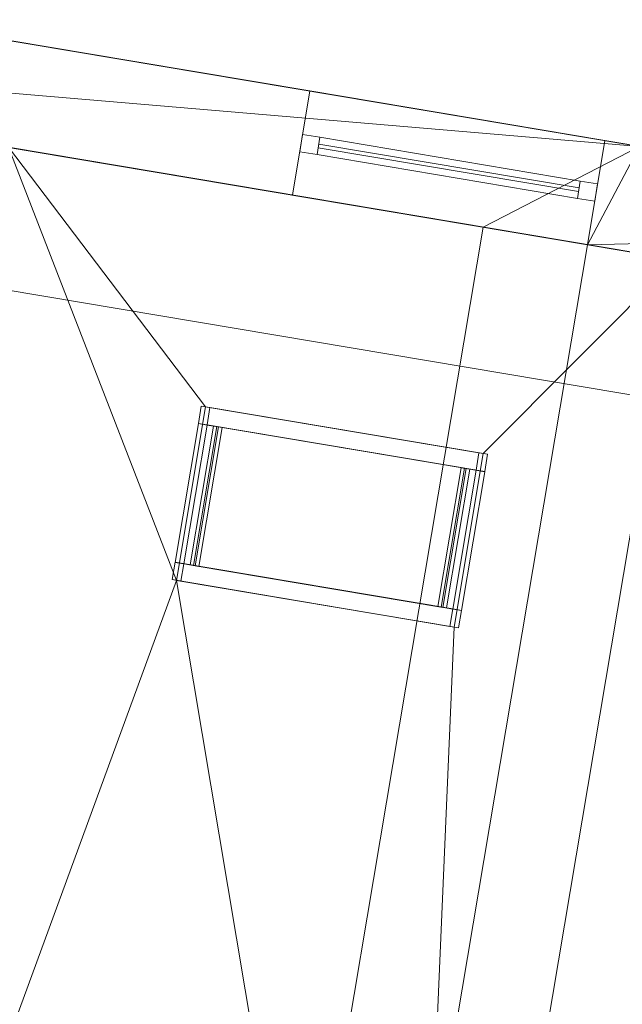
# Model space of a CAD drawing. Header units: millimetres. Extents: x -430348 to -225823, y -86243 to 5084.
# Tile 699 of 1056: x -351895 to -350183, y -10176 to -7378. Entities that reach past the tile are written whole.
import ezdxf

# ---------------------------------------------------------------- set-up
doc = ezdxf.new("R2010")
doc.units = ezdxf.units.MM
for name, color, linetype, lineweight in [('A-GLAZ-CURT', 52, 'Continuous', 9), ('A-GLAZ-CWMG', 51, 'Continuous', 9), ('A-ROOF', 132, 'Continuous', 9), ('A-WALL', 113, 'Continuous', 9)]:
    doc.layers.add(name, color=color, linetype=linetype, lineweight=lineweight)

# ---------------------------------------------------------------- blocks, each defined once
blk = doc.blocks.new('System Panel - Glazed-518798-_3D_ Copy 1')
at = {"layer": 'A-GLAZ-CURT', "transparency": 33554471}
mesh = blk.add_polyface(dxfattribs=at)
corners = [(-375, 5), (-375, 5, 500), (375, 5, 500), (375, 5)]
mesh.append_faces([[corners[k] for k in face] for face in [(2, 3, 0, 1)]])
mesh = blk.add_polyface(dxfattribs=at)
corners = [(375, -5), (-375, -5), (-375, 5), (375, 5)]
mesh.append_faces([[corners[k] for k in face] for face in [(3, 0, 1, 2)]])
mesh = blk.add_polyface(dxfattribs=at)
corners = [(-375, -5, 500), (375, -5, 500), (375, 5, 500), (-375, 5, 500)]
mesh.append_faces([[corners[k] for k in face] for face in [(3, 0, 1, 2)]])
mesh = blk.add_polyface(dxfattribs=at)
corners = [(-375, -5), (-375, -5, 500), (-375, 5, 500), (-375, 5)]
mesh.append_faces([[corners[k] for k in face] for face in [(0, 1, 2, 3)]])
mesh = blk.add_polyface(dxfattribs=at)
corners = [(375, -5, 500), (375, -5), (375, 5), (375, 5, 500)]
mesh.append_faces([[corners[k] for k in face] for face in [(0, 1, 2, 3)]])
mesh = blk.add_polyface(dxfattribs=at)
corners = [(-375, -5), (375, -5), (375, -5, 500), (-375, -5, 500)]
mesh.append_faces([[corners[k] for k in face] for face in [(3, 0, 1, 2)]])
blk = doc.blocks.new('Rectangular Mullion - 50mm x 50mm-372304-_3D_ Copy 1')
at = {"layer": 'A-GLAZ-CWMG'}
mesh = blk.add_polyface(dxfattribs=at)
corners = [(0, 25), (-50, 25), (-50, -25), (0, -25)]
mesh.append_faces([[corners[k] for k in face] for face in [(2, 3, 0, 1)]])
mesh = blk.add_polyface(dxfattribs=at)
corners = [(-50, 25), (0, 25), (0, 25, -575), (-50, 25, -575)]
mesh.append_faces([[corners[k] for k in face] for face in [(3, 0, 1, 2)]])
mesh = blk.add_polyface(dxfattribs=at)
corners = [(-50, -25), (-50, 25), (-50, 25, -575), (-50, -25, -575)]
mesh.append_faces([[corners[k] for k in face] for face in [(3, 0, 1, 2)]])
mesh = blk.add_polyface(dxfattribs=at)
corners = [(0, 25), (0, -25), (0, -25, -575), (0, 25, -575)]
mesh.append_faces([[corners[k] for k in face] for face in [(3, 0, 1, 2)]])
mesh = blk.add_polyface(dxfattribs=at)
corners = [(0, -25), (-50, -25), (-50, -25, -575), (0, -25, -575)]
mesh.append_faces([[corners[k] for k in face] for face in [(3, 0, 1, 2)]])
blk = doc.blocks.new('Rectangular Mullion - 50mm x 50mm-285748-_3D_ Copy 1')
at = {"layer": 'A-GLAZ-CWMG'}
mesh = blk.add_polyface(dxfattribs=at)
corners = [(0, 25), (-50, 25), (-50, -25), (0, -25)]
mesh.append_faces([[corners[k] for k in face] for face in [(3, 0, 1, 2)]])
mesh = blk.add_polyface(dxfattribs=at)
corners = [(0, 25, -750), (0, -25, -750), (-50, -25, -750), (-50, 25, -750)]
mesh.append_faces([[corners[k] for k in face] for face in [(3, 0, 1, 2)]])
mesh = blk.add_polyface(dxfattribs=at)
corners = [(-50, 25), (0, 25), (0, 25, -750), (-50, 25, -750)]
mesh.append_faces([[corners[k] for k in face] for face in [(0, 1, 2, 3)]])
mesh = blk.add_polyface(dxfattribs=at)
corners = [(-50, -25), (-50, 25), (-50, 25, -750), (-50, -25, -750)]
mesh.append_faces([[corners[k] for k in face] for face in [(0, 1, 2, 3)]])
mesh = blk.add_polyface(dxfattribs=at)
corners = [(0, 25), (0, -25), (0, -25, -750), (0, 25, -750)]
mesh.append_faces([[corners[k] for k in face] for face in [(0, 1, 2, 3)]])
mesh = blk.add_polyface(dxfattribs=at)
corners = [(0, -25), (-50, -25), (-50, -25, -750), (0, -25, -750)]
mesh.append_faces([[corners[k] for k in face] for face in [(0, 1, 2, 3)]])
blk = doc.blocks.new('Rectangular Mullion - 50mm x 50mm-372305-_3D_ Copy 1')
at = {"layer": 'A-GLAZ-CWMG'}
mesh = blk.add_polyface(dxfattribs=at)
corners = [(0, 25), (-50, 25), (-50, -25), (0, -25)]
mesh.append_faces([[corners[k] for k in face] for face in [(3, 0, 1, 2)]])
mesh = blk.add_polyface(dxfattribs=at)
corners = [(-50, 25), (0, 25), (0, 25, -575), (-50, 25, -575)]
mesh.append_faces([[corners[k] for k in face] for face in [(3, 0, 1, 2)]])
mesh = blk.add_polyface(dxfattribs=at)
corners = [(-50, -25), (-50, 25), (-50, 25, -575), (-50, -25, -575)]
mesh.append_faces([[corners[k] for k in face] for face in [(3, 0, 1, 2)]])
mesh = blk.add_polyface(dxfattribs=at)
corners = [(0, 25), (0, -25), (0, -25, -575), (0, 25, -575)]
mesh.append_faces([[corners[k] for k in face] for face in [(3, 0, 1, 2)]])
mesh = blk.add_polyface(dxfattribs=at)
corners = [(0, -25), (-50, -25), (-50, -25, -575), (0, -25, -575)]
mesh.append_faces([[corners[k] for k in face] for face in [(3, 0, 1, 2)]])
blk = doc.blocks.new('Rectangular Mullion - 50mm x 50mm-285749-_3D_ Copy 1')
at = {"layer": 'A-GLAZ-CWMG'}
mesh = blk.add_polyface(dxfattribs=at)
corners = [(0, 25), (-50, 25), (-50, -25), (0, -25)]
mesh.append_faces([[corners[k] for k in face] for face in [(2, 3, 0, 1)]])
mesh = blk.add_polyface(dxfattribs=at)
corners = [(0, 25, -750), (0, -25, -750), (-50, -25, -750), (-50, 25, -750)]
mesh.append_faces([[corners[k] for k in face] for face in [(0, 1, 2, 3)]])
mesh = blk.add_polyface(dxfattribs=at)
corners = [(-50, 25), (0, 25), (0, 25, -750), (-50, 25, -750)]
mesh.append_faces([[corners[k] for k in face] for face in [(0, 1, 2, 3)]])
mesh = blk.add_polyface(dxfattribs=at)
corners = [(-50, -25), (-50, 25), (-50, 25, -750), (-50, -25, -750)]
mesh.append_faces([[corners[k] for k in face] for face in [(0, 1, 2, 3)]])
mesh = blk.add_polyface(dxfattribs=at)
corners = [(0, 25), (0, -25), (0, -25, -750), (0, 25, -750)]
mesh.append_faces([[corners[k] for k in face] for face in [(0, 1, 2, 3)]])
mesh = blk.add_polyface(dxfattribs=at)
corners = [(0, -25), (-50, -25), (-50, -25, -750), (0, -25, -750)]
mesh.append_faces([[corners[k] for k in face] for face in [(0, 1, 2, 3)]])
blk = doc.blocks.new('Rectangular Mullion - 50mm x 50mm-372307-_3D_ Copy 1')
at = {"layer": 'A-GLAZ-CWMG'}
mesh = blk.add_polyface(dxfattribs=at)
corners = [(0, 25, -575), (0, -25, -575), (-50, -25, -575), (-50, 25, -575)]
mesh.append_faces([[corners[k] for k in face] for face in [(0, 1, 2, 3)]])
mesh = blk.add_polyface(dxfattribs=at)
corners = [(-50, 25), (0, 25), (0, 25, -575), (-50, 25, -575)]
mesh.append_faces([[corners[k] for k in face] for face in [(3, 0, 1, 2)]])
mesh = blk.add_polyface(dxfattribs=at)
corners = [(-50, -25), (-50, 25), (-50, 25, -575), (-50, -25, -575)]
mesh.append_faces([[corners[k] for k in face] for face in [(3, 0, 1, 2)]])
mesh = blk.add_polyface(dxfattribs=at)
corners = [(0, 25), (0, -25), (0, -25, -575), (0, 25, -575)]
mesh.append_faces([[corners[k] for k in face] for face in [(3, 0, 1, 2)]])
mesh = blk.add_polyface(dxfattribs=at)
corners = [(0, -25), (-50, -25), (-50, -25, -575), (0, -25, -575)]
mesh.append_faces([[corners[k] for k in face] for face in [(3, 0, 1, 2)]])
blk = doc.blocks.new('Rectangular Mullion - 50mm x 50mm-372306-_3D_ Copy 1')
at = {"layer": 'A-GLAZ-CWMG'}
mesh = blk.add_polyface(dxfattribs=at)
corners = [(0, 25, -575), (0, -25, -575), (-50, -25, -575), (-50, 25, -575)]
mesh.append_faces([[corners[k] for k in face] for face in [(3, 0, 1, 2)]])
mesh = blk.add_polyface(dxfattribs=at)
corners = [(-50, 25), (0, 25), (0, 25, -575), (-50, 25, -575)]
mesh.append_faces([[corners[k] for k in face] for face in [(3, 0, 1, 2)]])
mesh = blk.add_polyface(dxfattribs=at)
corners = [(-50, -25), (-50, 25), (-50, 25, -575), (-50, -25, -575)]
mesh.append_faces([[corners[k] for k in face] for face in [(3, 0, 1, 2)]])
mesh = blk.add_polyface(dxfattribs=at)
corners = [(0, 25), (0, -25), (0, -25, -575), (0, 25, -575)]
mesh.append_faces([[corners[k] for k in face] for face in [(3, 0, 1, 2)]])
mesh = blk.add_polyface(dxfattribs=at)
corners = [(0, -25), (-50, -25), (-50, -25, -575), (0, -25, -575)]
mesh.append_faces([[corners[k] for k in face] for face in [(3, 0, 1, 2)]])
blk = doc.blocks.new('Rectangular Mullion - 50mm x 50mm-285750-_3D_ Copy 1')
at = {"layer": 'A-GLAZ-CWMG'}
mesh = blk.add_polyface(dxfattribs=at)
corners = [(25, 25), (-25, 25), (-25, -25), (25, -25)]
mesh.append_faces([[corners[k] for k in face] for face in [(2, 3, 0, 1)]])
mesh = blk.add_polyface(dxfattribs=at)
corners = [(25, 25, -750), (25, -25, -750), (-25, -25, -750), (-25, 25, -750)]
mesh.append_faces([[corners[k] for k in face] for face in [(0, 1, 2, 3)]])
mesh = blk.add_polyface(dxfattribs=at)
corners = [(-25, 25), (25, 25), (25, 25, -750), (-25, 25, -750)]
mesh.append_faces([[corners[k] for k in face] for face in [(0, 1, 2, 3)]])
mesh = blk.add_polyface(dxfattribs=at)
corners = [(-25, -25), (-25, 25), (-25, 25, -750), (-25, -25, -750)]
mesh.append_faces([[corners[k] for k in face] for face in [(0, 1, 2, 3)]])
mesh = blk.add_polyface(dxfattribs=at)
corners = [(25, 25), (25, -25), (25, -25, -750), (25, 25, -750)]
mesh.append_faces([[corners[k] for k in face] for face in [(0, 1, 2, 3)]])
mesh = blk.add_polyface(dxfattribs=at)
corners = [(25, -25), (-25, -25), (-25, -25, -750), (25, -25, -750)]
mesh.append_faces([[corners[k] for k in face] for face in [(0, 1, 2, 3)]])
blk = doc.blocks.new('System Panel - Glazed-518941-_3D_ Copy 1')
at = {"layer": 'A-GLAZ-CURT', "transparency": 33554471}
mesh = blk.add_polyface(dxfattribs=at)
corners = [(-200, 5), (-200, 5, 823.8), (200, 5, 823.8), (200, 5)]
mesh.append_faces([[corners[k] for k in face] for face in [(2, 3, 0, 1)]])
mesh = blk.add_polyface(dxfattribs=at)
corners = [(200, -5), (-200, -5), (-200, 5), (200, 5)]
mesh.append_faces([[corners[k] for k in face] for face in [(3, 0, 1, 2)]])
mesh = blk.add_polyface(dxfattribs=at)
corners = [(-200, -5, 823.8), (200, -5, 823.8), (200, 5, 823.8), (-200, 5, 823.8)]
mesh.append_faces([[corners[k] for k in face] for face in [(3, 0, 1, 2)]])
mesh = blk.add_polyface(dxfattribs=at)
corners = [(-200, -5), (-200, -5, 823.8), (-200, 5, 823.8), (-200, 5)]
mesh.append_faces([[corners[k] for k in face] for face in [(0, 1, 2, 3)]])
mesh = blk.add_polyface(dxfattribs=at)
corners = [(200, -5, 823.8), (200, -5), (200, 5), (200, 5, 823.8)]
mesh.append_faces([[corners[k] for k in face] for face in [(0, 1, 2, 3)]])
mesh = blk.add_polyface(dxfattribs=at)
corners = [(-200, -5), (200, -5), (200, -5, 823.8), (-200, -5, 823.8)]
mesh.append_faces([[corners[k] for k in face] for face in [(3, 0, 1, 2)]])
blk = doc.blocks.new('Rectangular Mullion - 50mm x 50mm-341081-_3D_ Copy 1')
at = {"layer": 'A-GLAZ-CWMG'}
mesh = blk.add_polyface(dxfattribs=at)
corners = [(0, 25), (-50, 25), (-50, -25), (0, -25)]
mesh.append_faces([[corners[k] for k in face] for face in [(2, 3, 0, 1)]])
mesh = blk.add_polyface(dxfattribs=at)
corners = [(0, 25, -400), (0, -25, -400), (-50, -25, -400), (-50, 25, -400)]
mesh.append_faces([[corners[k] for k in face] for face in [(0, 1, 2, 3)]])
mesh = blk.add_polyface(dxfattribs=at)
corners = [(-50, 25), (0, 25), (0, 25, -400), (-50, 25, -400)]
mesh.append_faces([[corners[k] for k in face] for face in [(3, 0, 1, 2)]])
mesh = blk.add_polyface(dxfattribs=at)
corners = [(-50, -25), (-50, 25), (-50, 25, -400), (-50, -25, -400)]
mesh.append_faces([[corners[k] for k in face] for face in [(3, 0, 1, 2)]])
mesh = blk.add_polyface(dxfattribs=at)
corners = [(0, 25), (0, -25), (0, -25, -400), (0, 25, -400)]
mesh.append_faces([[corners[k] for k in face] for face in [(3, 0, 1, 2)]])
mesh = blk.add_polyface(dxfattribs=at)
corners = [(0, -25), (-50, -25), (-50, -25, -400), (0, -25, -400)]
mesh.append_faces([[corners[k] for k in face] for face in [(3, 0, 1, 2)]])
blk = doc.blocks.new('Rectangular Mullion - 50mm x 50mm-518938-_3D_ Copy 1')
at = {"layer": 'A-GLAZ-CWMG'}
mesh = blk.add_polyface(dxfattribs=at)
corners = [(0, 25), (-50, 25), (-50, -25), (0, -25)]
mesh.append_faces([[corners[k] for k in face] for face in [(2, 3, 0, 1)]])
mesh = blk.add_polyface(dxfattribs=at)
corners = [(0, 25, -923.8), (0, -25, -923.8), (-50, -25, -923.8), (-50, 25, -923.8)]
mesh.append_faces([[corners[k] for k in face] for face in [(0, 1, 2, 3)]])
mesh = blk.add_polyface(dxfattribs=at)
corners = [(-50, 25), (0, 25), (0, 25, -923.8), (-50, 25, -923.8)]
mesh.append_faces([[corners[k] for k in face] for face in [(0, 1, 2, 3)]])
mesh = blk.add_polyface(dxfattribs=at)
corners = [(-50, -25), (-50, 25), (-50, 25, -923.8), (-50, -25, -923.8)]
mesh.append_faces([[corners[k] for k in face] for face in [(0, 1, 2, 3)]])
mesh = blk.add_polyface(dxfattribs=at)
corners = [(0, 25), (0, -25), (0, -25, -923.8), (0, 25, -923.8)]
mesh.append_faces([[corners[k] for k in face] for face in [(0, 1, 2, 3)]])
mesh = blk.add_polyface(dxfattribs=at)
corners = [(0, -25), (-50, -25), (-50, -25, -923.8), (0, -25, -923.8)]
mesh.append_faces([[corners[k] for k in face] for face in [(0, 1, 2, 3)]])
blk = doc.blocks.new('Rectangular Mullion - 50mm x 50mm-341082-_3D_ Copy 1')
at = {"layer": 'A-GLAZ-CWMG'}
mesh = blk.add_polyface(dxfattribs=at)
corners = [(0, 25), (-50, 25), (-50, -25), (0, -25)]
mesh.append_faces([[corners[k] for k in face] for face in [(3, 0, 1, 2)]])
mesh = blk.add_polyface(dxfattribs=at)
corners = [(0, 25, -400), (0, -25, -400), (-50, -25, -400), (-50, 25, -400)]
mesh.append_faces([[corners[k] for k in face] for face in [(0, 1, 2, 3)]])
mesh = blk.add_polyface(dxfattribs=at)
corners = [(-50, 25), (0, 25), (0, 25, -400), (-50, 25, -400)]
mesh.append_faces([[corners[k] for k in face] for face in [(3, 0, 1, 2)]])
mesh = blk.add_polyface(dxfattribs=at)
corners = [(-50, -25), (-50, 25), (-50, 25, -400), (-50, -25, -400)]
mesh.append_faces([[corners[k] for k in face] for face in [(3, 0, 1, 2)]])
mesh = blk.add_polyface(dxfattribs=at)
corners = [(0, 25), (0, -25), (0, -25, -400), (0, 25, -400)]
mesh.append_faces([[corners[k] for k in face] for face in [(3, 0, 1, 2)]])
mesh = blk.add_polyface(dxfattribs=at)
corners = [(0, -25), (-50, -25), (-50, -25, -400), (0, -25, -400)]
mesh.append_faces([[corners[k] for k in face] for face in [(3, 0, 1, 2)]])
blk = doc.blocks.new('Rectangular Mullion - 50mm x 50mm-518939-_3D_ Copy 1')
at = {"layer": 'A-GLAZ-CWMG'}
mesh = blk.add_polyface(dxfattribs=at)
corners = [(0, 25), (-50, 25), (-50, -25), (0, -25)]
mesh.append_faces([[corners[k] for k in face] for face in [(2, 3, 0, 1)]])
mesh = blk.add_polyface(dxfattribs=at)
corners = [(0, 25, -923.8), (0, -25, -923.8), (-50, -25, -923.8), (-50, 25, -923.8)]
mesh.append_faces([[corners[k] for k in face] for face in [(0, 1, 2, 3)]])
mesh = blk.add_polyface(dxfattribs=at)
corners = [(-50, 25), (0, 25), (0, 25, -923.8), (-50, 25, -923.8)]
mesh.append_faces([[corners[k] for k in face] for face in [(0, 1, 2, 3)]])
mesh = blk.add_polyface(dxfattribs=at)
corners = [(-50, -25), (-50, 25), (-50, 25, -923.8), (-50, -25, -923.8)]
mesh.append_faces([[corners[k] for k in face] for face in [(0, 1, 2, 3)]])
mesh = blk.add_polyface(dxfattribs=at)
corners = [(0, 25), (0, -25), (0, -25, -923.8), (0, 25, -923.8)]
mesh.append_faces([[corners[k] for k in face] for face in [(0, 1, 2, 3)]])
mesh = blk.add_polyface(dxfattribs=at)
corners = [(0, -25), (-50, -25), (-50, -25, -923.8), (0, -25, -923.8)]
mesh.append_faces([[corners[k] for k in face] for face in [(0, 1, 2, 3)]])

msp = doc.modelspace()

# ---------------------------------------------------------------- block references
at = {"layer": 'A-GLAZ-CURT', "transparency": 33554471, "rotation": 350.4526997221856}
for p in [(-350676.1, -7799.1, 62157.6), (-350676.1, -7799.1, 62707.6)]:
    msp.add_blockref('System Panel - Glazed-518798-_3D_ Copy 1', p, dxfattribs=at)
at = {"layer": 'A-GLAZ-CURT', "transparency": 33554471, "extrusion": (-0.85403, 0.143641, 0.5), "rotation": 8.537736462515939e-07}
msp.add_blockref('System Panel - Glazed-518941-_3D_ Copy 1', (66889.6, -119035.6, 328880.6), dxfattribs=at)
at = {"layer": 'A-GLAZ-CWMG', "rotation": 170.4526997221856}
for name, p in [('Rectangular Mullion - 50mm x 50mm-372304-_3D_ Copy 1', (-351095.2, -7728.6, 63257.6)), ('Rectangular Mullion - 50mm x 50mm-372307-_3D_ Copy 1', (-351095.2, -7728.6, 62682.6))]:
    msp.add_blockref(name, p, dxfattribs=at)
at = {"layer": 'A-GLAZ-CWMG', "extrusion": (0.986149, -0.165862, 0), "rotation": 90}
for name, p in [('Rectangular Mullion - 50mm x 50mm-285748-_3D_ Copy 1', (-65854.8, 63257.6, -344150.3)), ('Rectangular Mullion - 50mm x 50mm-285750-_3D_ Copy 1', (-65854.8, 62682.6, -344150.3))]:
    msp.add_blockref(name, p, dxfattribs=at)
at = {"layer": 'A-GLAZ-CWMG', "extrusion": (-0.986149, 0.165862, 0), "rotation": 270}
msp.add_blockref('Rectangular Mullion - 50mm x 50mm-285749-_3D_ Copy 1', (65854.8, 62107.6, 344900.3), dxfattribs=at)
at = {"layer": 'A-GLAZ-CWMG', "extrusion": (0, 0, -1), "rotation": 189.5473002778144}
for name, p in [('Rectangular Mullion - 50mm x 50mm-372305-_3D_ Copy 1', (350257, -7869.6, -62107.6)), ('Rectangular Mullion - 50mm x 50mm-372306-_3D_ Copy 1', (350257, -7869.6, -62682.6))]:
    msp.add_blockref(name, p, dxfattribs=at)
at = {"layer": 'A-GLAZ-CWMG', "extrusion": (0.85403, -0.143641, -0.5)}
msp.add_blockref('Rectangular Mullion - 50mm x 50mm-518939-_3D_ Copy 1', (-66639.6, -119035.6, -328830.6), dxfattribs=at)
at = {"layer": 'A-GLAZ-CWMG', "extrusion": (0.165862, 0.986149, 0), "rotation": 29.99999999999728}
msp.add_blockref('Rectangular Mullion - 50mm x 50mm-341081-_3D_ Copy 1', (345093.4, 61789.3, -66689.6), dxfattribs=at)
at = {"layer": 'A-GLAZ-CWMG', "extrusion": (-0.165862, -0.986149, 0), "rotation": 330.0000000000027}
msp.add_blockref('Rectangular Mullion - 50mm x 50mm-341082-_3D_ Copy 1', (-344293.4, 61327.4, 67089.6), dxfattribs=at)
at = {"layer": 'A-GLAZ-CWMG', "extrusion": (-0.85403, 0.143641, 0.5)}
msp.add_blockref('Rectangular Mullion - 50mm x 50mm-518938-_3D_ Copy 1', (67139.6, -119035.6, 329754.3), dxfattribs=at)

# ---------------------------------------------------------------- meshes
at = {"layer": 'A-ROOF'}
mesh = msp.add_polyface(dxfattribs=at)
corners = [(-361590.3, -6521.1, 63357.6), (-337133.8, -10634.5, 63357.6), (-340055.7, -6543.2, 65907.6), (-342226.2, -6178.1, 65907.6), (-342319.5, -6732.4, 65503.9), (-343123.2, -6597.3, 65503.9), (-343029.9, -6043, 65907.6), (-354474.2, -4118.1, 65907.6), (-354567.4, -4672.4, 65503.9), (-355371.1, -4537.3, 65503.9), (-355277.9, -3983, 65907.6), (-357333, -3637.3, 65907.6)]
mesh.append_faces([[corners[k] for k in face] for face in [(4, 1, 2, 3)]], dxfattribs={"vtx0": -1})
mesh.append_faces([[corners[k] for k in face] for face in [(1, 4, 5, 8)]], dxfattribs={"vtx0": -1, "vtx2": -1, "vtx3": -1})
mesh.append_faces([[corners[k] for k in face] for face in [(11, 0, 9, 10)]], dxfattribs={"vtx1": -1})
mesh.append_faces([[corners[k] for k in face] for face in [(8, 9, 0, 1)]], dxfattribs={"vtx1": -1, "vtx3": -1})
mesh.append_faces([[corners[k] for k in face] for face in [(6, 7, 8, 5)]], dxfattribs={"vtx2": -1})
mesh = msp.add_polyface(dxfattribs=at)
corners = [(-337133.8, -10634.5, 63257.6), (-361590.3, -6521.1, 63257.6), (-357333, -3637.3, 65807.6), (-355277.9, -3983, 65807.6), (-355371.1, -4537.3, 65403.9), (-354567.4, -4672.4, 65403.9), (-354474.2, -4118.1, 65807.6), (-343029.9, -6043, 65807.6), (-343123.2, -6597.3, 65403.9), (-342319.5, -6732.4, 65403.9), (-342226.2, -6178.1, 65807.6), (-340055.7, -6543.2, 65807.6)]
mesh.append_faces([[corners[k] for k in face] for face in [(4, 1, 2, 3)]], dxfattribs={"vtx0": -1})
mesh.append_faces([[corners[k] for k in face] for face in [(1, 4, 5, 0)]], dxfattribs={"vtx0": -1, "vtx2": -1})
mesh.append_faces([[corners[k] for k in face] for face in [(11, 0, 9, 10)]], dxfattribs={"vtx1": -1})
mesh.append_faces([[corners[k] for k in face] for face in [(8, 9, 0, 5)]], dxfattribs={"vtx1": -1, "vtx2": -1, "vtx3": -1})
mesh.append_faces([[corners[k] for k in face] for face in [(5, 6, 7, 8)]], dxfattribs={"vtx3": -1})
mesh = msp.add_polyface(dxfattribs=at)
corners = [(-361590.3, -6521.1, 63357.6), (-361590.3, -6521.1, 63257.6), (-337133.8, -10634.5, 63257.6), (-337133.8, -10634.5, 63357.6)]
mesh.append_faces([[corners[k] for k in face] for face in [(0, 1, 2, 3)]])
mesh = msp.add_polyface(dxfattribs=at)
corners = [(-351926.9, -7740.8, 62063.5), (-353825.2, -7421.5, 60952.1), (-353825.2, -7421.5, 61067.6), (-351926.9, -7740.8, 62179), (-350028.5, -8060.1, 61067.6), (-350028.5, -8060.1, 60952.1)]
mesh.append_faces([[corners[k] for k in face] for face in [(2, 3, 0, 1)]], dxfattribs={"vtx1": -1})
mesh.append_faces([[corners[k] for k in face] for face in [(4, 5, 0, 3)]], dxfattribs={"vtx2": -1})
mesh = msp.add_polyface(dxfattribs=at)
corners = [(-352714.7, -12425, 62063.5), (-351926.9, -7740.8, 62063.5), (-350028.5, -8060.1, 60952.1), (-350816.4, -12744.3, 60952.1), (-350660.5, -9104.5, 61211.9), (-350577.6, -8611.4, 61211.9), (-351366.5, -8478.7, 61673.8), (-351449.4, -8971.8, 61673.8)]
mesh.append_faces([[corners[k] for k in face] for face in [(7, 0, 1, 6), (2, 5, 6, 1)]], dxfattribs={"vtx0": -1, "vtx2": -1})
mesh.append_faces([[corners[k] for k in face] for face in [(7, 4, 3, 0), (2, 3, 4, 5)]], dxfattribs={"vtx1": -1, "vtx3": -1})
mesh = msp.add_polyface(dxfattribs=at)
corners = [(-351926.9, -7740.8, 62179), (-352714.7, -12425, 62179), (-350816.4, -12744.3, 61067.6), (-350028.5, -8060.1, 61067.6), (-350577.6, -8611.4, 61327.4), (-350660.5, -9104.5, 61327.4), (-351449.4, -8971.8, 61789.3), (-351366.5, -8478.7, 61789.3)]
mesh.append_faces([[corners[k] for k in face] for face in [(7, 0, 6)]], dxfattribs={"vtx0": -1, "vtx1": -1})
mesh.append_faces([[corners[k] for k in face] for face in [(2, 5, 6), (5, 2, 3, 4)]], dxfattribs={"vtx0": -1, "vtx2": -1})
mesh.append_faces([[corners[k] for k in face] for face in [(6, 0, 1, 2)]], dxfattribs={"vtx0": -1, "vtx3": -1})
mesh.append_faces([[corners[k] for k in face] for face in [(7, 4, 3, 0)]], dxfattribs={"vtx1": -1, "vtx3": -1})
mesh = msp.add_polyface(dxfattribs=at)
corners = [(-350028.5, -8060.1, 61067.6), (-350816.4, -12744.3, 61067.6), (-350816.4, -12744.3, 60952.1), (-350028.5, -8060.1, 60952.1)]
mesh.append_faces([[corners[k] for k in face] for face in [(1, 2, 3, 0)]])
mesh = msp.add_polyface(dxfattribs=at)
corners = [(-351449.4, -8971.8, 61789.3), (-351449.4, -8971.8, 61673.8), (-351366.5, -8478.7, 61673.8), (-351366.5, -8478.7, 61789.3)]
mesh.append_faces([[corners[k] for k in face] for face in [(1, 2, 3, 0)]])
mesh = msp.add_polyface(dxfattribs=at)
corners = [(-350577.6, -8611.4, 61211.9), (-350577.6, -8611.4, 61327.4), (-351366.5, -8478.7, 61789.3), (-351366.5, -8478.7, 61673.8)]
mesh.append_faces([[corners[k] for k in face] for face in [(3, 0, 1, 2)]])
mesh = msp.add_polyface(dxfattribs=at)
corners = [(-350577.6, -8611.4, 61327.4), (-350577.6, -8611.4, 61211.9), (-350660.5, -9104.5, 61211.9), (-350660.5, -9104.5, 61327.4)]
mesh.append_faces([[corners[k] for k in face] for face in [(0, 1, 2, 3)]])
mesh = msp.add_polyface(dxfattribs=at)
corners = [(-350660.5, -9104.5, 61327.4), (-350660.5, -9104.5, 61211.9), (-351449.4, -8971.8, 61673.8), (-351449.4, -8971.8, 61789.3)]
mesh.append_faces([[corners[k] for k in face] for face in [(0, 1, 2, 3)]])
at = {"layer": 'A-WALL'}
mesh = msp.add_polyface(dxfattribs=at)
corners = [(-337856.4, -10107.3, 58457.6), (-337918.4, -10096.9, 58457.6), (-341603.7, -9477.1, 58457.6), (-341899.6, -9427.3, 58457.6), (-350281.8, -8017.5, 58457.6), (-350577.7, -7967.7, 58457.6), (-353486.8, -7478.4, 58457.6), (-353782.7, -7428.7, 58457.6), (-355557.7, -7130.1, 58457.6), (-355853.6, -7080.4, 58457.6), (-360735, -6259.4, 58457.6), (-360685.3, -5963.5, 58457.6), (-350133.5, -7738.2, 58457.6), (-349837.6, -7788, 58457.6), (-348703.5, -7978.7, 58457.6), (-348407.7, -8028.5, 58457.6), (-337806.6, -9811.5, 58457.6)]
mesh.append_faces([[corners[k] for k in face] for face in [(11, 8, 9, 10)]], dxfattribs={"vtx0": -1})
mesh.append_faces([[corners[k] for k in face] for face in [(5, 12, 4)]], dxfattribs={"vtx0": -1, "vtx1": -1})
mesh.append_faces([[corners[k] for k in face] for face in [(12, 7, 8, 11), (16, 2, 3, 15), (4, 14, 15, 3)]], dxfattribs={"vtx0": -1, "vtx2": -1})
mesh.append_faces([[corners[k] for k in face] for face in [(12, 5, 6, 7)]], dxfattribs={"vtx0": -1, "vtx3": -1})
mesh.append_faces([[corners[k] for k in face] for face in [(13, 14, 4, 12)]], dxfattribs={"vtx1": -1, "vtx2": -1})
mesh.append_faces([[corners[k] for k in face] for face in [(16, 0, 1, 2)]], dxfattribs={"vtx3": -1})
mesh = msp.add_polyface(dxfattribs=at)
corners = [(-360735, -6259.4, 63544.9), (-337856.4, -10107.3, 63544.9), (-337806.6, -9811.5, 63760.4), (-360685.3, -5963.5, 63760.4)]
mesh.append_faces([[corners[k] for k in face] for face in [(2, 3, 0, 1)]])
mesh = msp.add_polyface(dxfattribs=at)
corners = [(-337806.6, -9811.5, 58457.6), (-348407.7, -8028.5, 58457.6), (-348703.5, -7978.7, 58457.6), (-349837.6, -7788, 58457.6), (-350133.5, -7738.2, 58457.6), (-360685.3, -5963.5, 58457.6), (-360685.3, -5963.5, 63760.4), (-337806.6, -9811.5, 63760.4), (-357973.3, -6419.6, 63257.6), (-357973.3, -6419.6, 62107.6), (-356790, -6618.7, 62107.6), (-356790, -6618.7, 63257.6), (-354078.1, -7074.8, 63257.6), (-354078.1, -7074.8, 62107.6), (-352648.1, -7315.3, 62107.6), (-352648.1, -7315.3, 63257.6), (-351070.3, -7580.7, 63257.6), (-351070.3, -7580.7, 62107.6), (-350232.1, -7721.6, 62107.6), (-350232.1, -7721.6, 63257.6), (-349541.8, -7837.7, 63257.6), (-349541.8, -7837.7, 62107.6), (-349098, -7912.4, 62107.6), (-349098, -7912.4, 63257.6), (-347569.5, -8169.5, 62107.6), (-347569.5, -8169.5, 63257.6), (-348407.7, -8028.5, 63257.6), (-348407.7, -8028.5, 62107.6), (-344463.1, -8691.9, 62107.6), (-344463.1, -8691.9, 63257.6), (-345745.1, -8476.3, 63257.6), (-345745.1, -8476.3, 62107.6), (-340469.2, -9363.7, 62107.6), (-340469.2, -9363.7, 63257.6), (-341899.1, -9123.2, 63257.6), (-341899.1, -9123.2, 62107.6), (-338053.1, -9770, 62107.6), (-338053.1, -9770, 63257.6), (-338842.1, -9637.4, 63257.6), (-338842.1, -9637.4, 62107.6), (-345794.4, -8468, 59607.6), (-345794.4, -8468, 60757.6), (-346632.6, -8327, 60757.6), (-346632.6, -8327, 59607.6), (-343723.5, -8816.3, 59957.6), (-343723.5, -8816.3, 60757.6), (-344413.8, -8700.2, 60757.6), (-344413.8, -8700.2, 59957.6), (-341849.8, -9131.5, 59507.6), (-341849.8, -9131.5, 60757.6), (-342589.4, -9007.1, 60757.6), (-342589.4, -9007.1, 59507.6), (-353732.9, -7132.8, 59846.6), (-353732.9, -7132.8, 60767.4), (-354373.9, -7025, 60767.4), (-354373.9, -7025, 59846.6), (-348703.5, -7978.7, 58607.6), (-348703.5, -7978.7, 60907.6), (-349837.6, -7788, 60907.6), (-349837.6, -7788, 58607.6), (-347234.2, -8225.9, 58707.6), (-347234.2, -8225.9, 60757.6), (-348072.4, -8084.9, 60757.6), (-348072.4, -8084.9, 58707.6), (-360438.7, -6005, 63257.6), (-360438.7, -6005, 62107.6), (-359600.5, -6146, 62107.6), (-359600.5, -6146, 63257.6)]
mesh.append_faces([[corners[k] for k in face] for face in [(41, 47, 40), (36, 0, 39), (35, 29, 34), (57, 62, 56), (4, 59, 3)]], dxfattribs={"vtx0": -1, "vtx1": -1})
mesh.append_faces([[corners[k] for k in face] for face in [(7, 26, 23, 6), (21, 58, 18, 20), (9, 5, 66, 8)]], dxfattribs={"vtx0": -1, "vtx1": -1, "vtx2": -1})
mesh.append_faces([[corners[k] for k in face] for face in [(39, 0, 48, 32), (42, 61, 24, 31), (57, 22, 27, 62)]], dxfattribs={"vtx0": -1, "vtx1": -1, "vtx2": -1, "vtx3": -1})
mesh.append_faces([[corners[k] for k in face] for face in [(41, 31, 46, 47), (35, 45, 28, 29), (55, 5, 9, 10)]], dxfattribs={"vtx0": -1, "vtx1": -1, "vtx3": -1})
mesh.append_faces([[corners[k] for k in face] for face in [(32, 48, 49), (1, 63, 60, 0), (61, 42, 43, 60), (28, 45, 46, 31), (39, 32, 33, 38), (31, 24, 25, 30), (62, 27, 24, 61), (27, 22, 23, 26), (22, 57, 58, 21), (56, 1, 2), (8, 66, 67), (6, 64, 65, 5), (5, 65, 66)]], dxfattribs={"vtx0": -1, "vtx2": -1})
mesh.append_faces([[corners[k] for k in face] for face in [(35, 49, 50, 45), (60, 43, 40, 51), (56, 62, 63, 1), (7, 37, 38, 33), (7, 33, 34, 29), (17, 52, 53, 14), (6, 23, 20, 19), (6, 19, 16, 15), (10, 12, 13, 54)]], dxfattribs={"vtx0": -1, "vtx2": -1, "vtx3": -1})
mesh.append_faces([[corners[k] for k in face] for face in [(41, 42, 31), (29, 30, 7), (35, 32, 49), (54, 55, 10), (18, 19, 20), (15, 12, 6), (10, 11, 12)]], dxfattribs={"vtx1": -1, "vtx2": -1})
mesh.append_faces([[corners[k] for k in face] for face in [(51, 48, 0, 60), (47, 44, 51, 40), (25, 26, 7, 30), (58, 59, 4, 52), (17, 18, 58, 52), (11, 8, 6, 12), (67, 64, 6, 8)]], dxfattribs={"vtx1": -1, "vtx2": -1, "vtx3": -1})
mesh.append_faces([[corners[k] for k in face] for face in [(50, 51, 44, 45), (36, 37, 7, 0), (59, 56, 2, 3), (4, 5, 55, 52), (53, 54, 13, 14), (16, 17, 14, 15)]], dxfattribs={"vtx1": -1, "vtx3": -1})
mesh = msp.add_polyface(dxfattribs=at)
corners = [(-360735, -6259.4, 58457.6), (-355853.6, -7080.4, 58457.6), (-355557.7, -7130.1, 58457.6), (-353782.7, -7428.7, 58457.6), (-353486.8, -7478.4, 58457.6), (-350577.7, -7967.7, 58457.6), (-350281.8, -8017.5, 58457.6), (-341899.6, -9427.3, 58457.6), (-341603.7, -9477.1, 58457.6), (-337918.4, -10096.9, 58457.6), (-337856.4, -10107.3, 58457.6), (-337856.4, -10107.3, 63544.9), (-360735, -6259.4, 63544.9), (-358023.1, -6715.5, 62107.6), (-358023.1, -6715.5, 63257.6), (-356839.7, -6914.5, 63257.6), (-356839.7, -6914.5, 62107.6), (-354127.8, -7370.6, 62107.6), (-354127.8, -7370.6, 63257.6), (-352697.9, -7611.1, 63257.6), (-352697.9, -7611.1, 62107.6), (-351120.1, -7876.5, 62107.6), (-351120.1, -7876.5, 63257.6), (-350281.8, -8017.5, 63257.6), (-350281.8, -8017.5, 62107.6), (-349591.5, -8133.6, 62107.6), (-349591.5, -8133.6, 63257.6), (-349147.8, -8208.2, 63257.6), (-349147.8, -8208.2, 62107.6), (-347619.2, -8465.3, 63257.6), (-347619.2, -8465.3, 62107.6), (-348457.5, -8324.3, 62107.6), (-348457.5, -8324.3, 63257.6), (-344512.9, -8987.8, 63257.6), (-344512.9, -8987.8, 62107.6), (-345794.9, -8772.2, 62107.6), (-345794.9, -8772.2, 63257.6), (-340519, -9659.5, 63257.6), (-340519, -9659.5, 62107.6), (-341948.9, -9419, 62107.6), (-341948.9, -9419, 63257.6), (-338102.9, -10065.9, 63257.6), (-338102.9, -10065.9, 62107.6), (-338891.8, -9933.2, 62107.6), (-338891.8, -9933.2, 63257.6), (-345844.2, -8763.9, 60757.6), (-345844.2, -8763.9, 59607.6), (-346682.4, -8622.9, 59607.6), (-346682.4, -8622.9, 60757.6), (-343773.3, -9112.2, 60757.6), (-343773.3, -9112.2, 59957.6), (-344463.6, -8996.1, 59957.6), (-344463.6, -8996.1, 60757.6), (-353782.7, -7428.7, 60767.4), (-353782.7, -7428.7, 59846.6), (-354423.7, -7320.9, 59846.6), (-354423.7, -7320.9, 60767.4), (-348753.3, -8274.6, 60907.6), (-348753.3, -8274.6, 58607.6), (-349887.4, -8083.8, 58607.6), (-349887.4, -8083.8, 60907.6), (-341899.6, -9427.3, 60757.6), (-341899.6, -9427.3, 59507.6), (-342639.2, -9302.9, 59507.6), (-342639.2, -9302.9, 60757.6), (-347283.9, -8521.7, 60757.6), (-347283.9, -8521.7, 58707.6), (-348122.2, -8380.7, 58707.6), (-348122.2, -8380.7, 60757.6), (-360488.5, -6300.8, 62107.6), (-360488.5, -6300.8, 63257.6), (-359650.3, -6441.8, 63257.6), (-359650.3, -6441.8, 62107.6)]
mesh.append_faces([[corners[k] for k in face] for face in [(5, 54, 4), (69, 0, 72), (16, 18, 15), (67, 58, 66), (33, 11, 36)]], dxfattribs={"vtx0": -1, "vtx1": -1})
mesh.append_faces([[corners[k] for k in face] for face in [(25, 24, 60, 28), (21, 20, 53), (46, 7, 51, 45), (65, 48, 30, 68), (30, 48, 35, 29), (39, 34, 49)]], dxfattribs={"vtx0": -1, "vtx1": -1, "vtx2": -1})
mesh.append_faces([[corners[k] for k in face] for face in [(62, 9, 43, 38)]], dxfattribs={"vtx0": -1, "vtx1": -1, "vtx2": -1, "vtx3": -1})
mesh.append_faces([[corners[k] for k in face] for face in [(16, 56, 17, 18), (7, 63, 50, 51), (39, 49, 64, 61)]], dxfattribs={"vtx0": -1, "vtx1": -1, "vtx3": -1})
mesh.append_faces([[corners[k] for k in face] for face in [(17, 56, 53, 20), (59, 5, 6, 58), (24, 25, 26, 23), (68, 57, 58, 67), (72, 13, 14, 71), (20, 21, 22, 19), (12, 22, 23), (64, 49, 50, 63), (38, 61, 62), (11, 41, 42), (9, 42, 43)]], dxfattribs={"vtx0": -1, "vtx2": -1})
mesh.append_faces([[corners[k] for k in face] for face in [(1, 55, 56, 16), (21, 53, 54, 60), (58, 6, 7, 66), (5, 59, 60, 54), (28, 60, 57, 31), (12, 70, 71, 14), (12, 14, 15, 18), (12, 18, 19, 22), (35, 48, 45, 52), (68, 30, 31, 57), (11, 32, 29, 36)]], dxfattribs={"vtx0": -1, "vtx2": -1, "vtx3": -1})
mesh.append_faces([[corners[k] for k in face] for face in [(55, 1, 2, 3), (62, 7, 8, 9), (42, 9, 10, 11)]], dxfattribs={"vtx0": -1, "vtx3": -1})
mesh.append_faces([[corners[k] for k in face] for face in [(24, 21, 60), (16, 13, 1), (51, 52, 45), (62, 63, 7), (35, 36, 29), (38, 39, 61)]], dxfattribs={"vtx1": -1, "vtx2": -1})
mesh.append_faces([[corners[k] for k in face] for face in [(0, 1, 13, 72), (26, 27, 12, 23), (11, 12, 27, 32), (46, 47, 66, 7), (40, 37, 11, 33), (44, 41, 11, 37)]], dxfattribs={"vtx1": -1, "vtx2": -1, "vtx3": -1})
mesh.append_faces([[corners[k] for k in face] for face in [(54, 55, 3, 4), (27, 28, 31, 32), (69, 70, 12, 0), (65, 66, 47, 48), (52, 49, 34, 35), (39, 40, 33, 34), (37, 38, 43, 44)]], dxfattribs={"vtx1": -1, "vtx3": -1})
mesh = msp.add_polyface(dxfattribs=at)
corners = [(-351120.1, -7876.5, 62107.6), (-351070.3, -7580.7, 62107.6), (-351070.3, -7580.7, 63257.6), (-351120.1, -7876.5, 63257.6)]
mesh.append_faces([[corners[k] for k in face] for face in [(0, 1, 2, 3)]])
mesh = msp.add_polyface(dxfattribs=at)
corners = [(-351120.1, -7876.5, 63257.6), (-351070.3, -7580.7, 63257.6), (-350232.1, -7721.6, 63257.6), (-350281.8, -8017.5, 63257.6)]
mesh.append_faces([[corners[k] for k in face] for face in [(1, 2, 3, 0)]])
mesh = msp.add_polyface(dxfattribs=at)
corners = [(-351070.3, -7580.7, 62107.6), (-351120.1, -7876.5, 62107.6), (-350281.8, -8017.5, 62107.6), (-350232.1, -7721.6, 62107.6)]
mesh.append_faces([[corners[k] for k in face] for face in [(2, 3, 0, 1)]])
mesh = msp.add_polyface(dxfattribs=at)
corners = [(-350281.8, -8017.5, 63257.6), (-350232.1, -7721.6, 63257.6), (-350232.1, -7721.6, 62107.6), (-350281.8, -8017.5, 62107.6)]
mesh.append_faces([[corners[k] for k in face] for face in [(0, 1, 2, 3)]])
mesh = msp.add_polyface(dxfattribs=at)
corners = [(-351274.3, -12109.6, 58457.6), (-351274.3, -12109.6, 61098.1), (-350577.7, -7967.7, 61098.1), (-350577.7, -7967.7, 58457.6)]
mesh.append_faces([[corners[k] for k in face] for face in [(1, 2, 3, 0)]])
mesh = msp.add_polyface(dxfattribs=at)
corners = [(-350281.8, -8017.5, 58457.6), (-350978.5, -12159.3, 58457.6), (-351274.3, -12109.6, 58457.6), (-350577.7, -7967.7, 58457.6)]
mesh.append_faces([[corners[k] for k in face] for face in [(0, 1, 2, 3)]])
mesh = msp.add_polyface(dxfattribs=at)
corners = [(-350978.5, -12159.3, 61098.1), (-350281.8, -8017.5, 61098.1), (-350577.7, -7967.7, 61098.1), (-351274.3, -12109.6, 61098.1)]
mesh.append_faces([[corners[k] for k in face] for face in [(3, 0, 1, 2)]])
mesh = msp.add_polyface(dxfattribs=at)
corners = [(-350281.8, -8017.5, 61098.1), (-350281.8, -8017.5, 58457.6), (-350577.7, -7967.7, 58457.6), (-350577.7, -7967.7, 61098.1)]
mesh.append_faces([[corners[k] for k in face] for face in [(1, 2, 3, 0)]])
mesh = msp.add_polyface(dxfattribs=at)
corners = [(-350978.5, -12159.3, 58457.6), (-350281.8, -8017.5, 58457.6), (-350281.8, -8017.5, 61098.1), (-350978.5, -12159.3, 61098.1)]
mesh.append_faces([[corners[k] for k in face] for face in [(3, 0, 1, 2)]])

doc.saveas('drawing.dxf')
